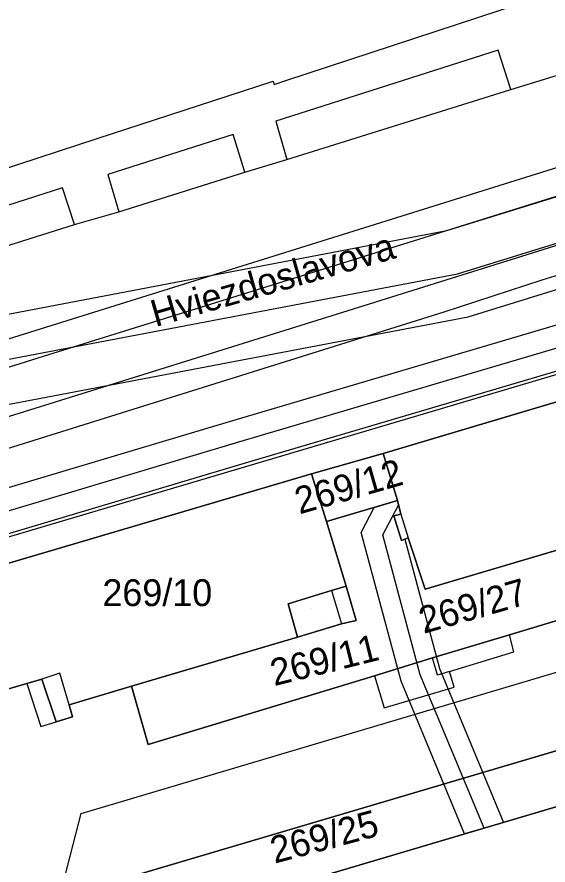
# Model space of a CAD drawing. Extents: x -263423 to -261326, y -1240067 to -1237864.
# Drawn here: x -263229.2 to -263189.6, y -1238934.3 to -1238871.2 of the extents above; entities that cross this region are included whole.
import ezdxf

# ---------------------------------------------------------------- set-up
doc = ezdxf.new("R2010")
doc.units = 0
for name, color, linetype in [('body_kn', 7, 'Continuous'), ('katuz_linie', 7, 'Continuous'), ('kladpar_druhypozemkov', 7, 'Continuous'), ('kladpar_hranice', 7, 'Continuous'), ('kladpar_parcelnecisla', 7, 'Continuous'), ('kladpar_plochy', 7, 'Continuous'), ('kladpar_sipky', 7, 'Continuous'), ('linie', 7, 'Continuous'), ('popisy', 7, 'Continuous'), ('tarchy_linie', 7, 'Continuous'), ('zappar_hrandruhpozemk', 7, 'Continuous'), ('zuob_linie', 7, 'Continuous'), ('zuob_plochy', 7, 'Continuous')]:
    doc.layers.add(name, color=color, linetype=linetype)

msp = doc.modelspace()

# ---------------------------------------------------------------- linework, layer by layer
at = {"layer": 'body_kn'}
for p, q in [((-263193.35, -1238873.63), (-263193.35, -1238873.63)), ((-263210.09, -1238875.93), (-263210.09, -1238875.93)), ((-263210.03, -1238876.18), (-263210.03, -1238876.18)), ((-263209.16, -1238875.89), (-263209.16, -1238875.89)), ((-263192.41, -1238876.55), (-263192.41, -1238876.55)), ((-263213.45, -1238877.03), (-263213.45, -1238877.03)), ((-263209.91, -1238878.91), (-263209.91, -1238878.91)), ((-263213.08, -1238879.92), (-263213.08, -1238879.92)), ((-263223.21, -1238880.21), (-263223.21, -1238880.21)), ((-263209.09, -1238881.77), (-263209.09, -1238881.77)), ((-263209.09, -1238881.77), (-263209.09, -1238881.77)), ((-263222.41, -1238882.88), (-263222.41, -1238882.88)), ((-263212.2, -1238882.71), (-263212.2, -1238882.71)), ((-263225.78, -1238883.88), (-263225.78, -1238883.88)), ((-263221.6, -1238885.67), (-263221.6, -1238885.67)), ((-263221.6, -1238885.67), (-263221.6, -1238885.67)), ((-263200.12, -1238885.87), (-263200.12, -1238885.87)), ((-263224.9, -1238886.61), (-263224.9, -1238886.61)), ((-263224.9, -1238886.61), (-263224.9, -1238886.61)), ((-263197.17, -1238887.07), (-263197.17, -1238887.07)), ((-263204.81, -1238889.45), (-263204.81, -1238889.45)), ((-263196.37, -1238890.28), (-263196.37, -1238890.28)), ((-263190.1, -1238890.76), (-263190.1, -1238890.76)), ((-263204.53, -1238893.05), (-263204.53, -1238893.05)), ((-263197.4, -1238893.15), (-263197.4, -1238893.15)), ((-263195.57, -1238893.49), (-263195.57, -1238893.49)), ((-263227.2, -1238896.43), (-263227.2, -1238896.43)), ((-263226.34, -1238899.84), (-263226.34, -1238899.84)), ((-263213.13, -1238901.23), (-263213.13, -1238901.23)), ((-263212.66, -1238902.81), (-263212.66, -1238902.81)), ((-263201.92, -1238903.67), (-263201.92, -1238903.67)), ((-263201.92, -1238903.67), (-263201.92, -1238903.67)), ((-263212.19, -1238904.39), (-263212.19, -1238904.39)), ((-263207.25, -1238905.18), (-263207.25, -1238905.18)), ((-263207.25, -1238905.18), (-263207.25, -1238905.18)), ((-263200.85, -1238907.17), (-263200.85, -1238907.17)), ((-263202.59, -1238907.69), (-263202.59, -1238907.69)), ((-263200.76, -1238907.53), (-263200.76, -1238907.53)), ((-263201.11, -1238908.31), (-263201.11, -1238908.31)), ((-263200.6, -1238908.18), (-263200.6, -1238908.18)), ((-263200.6, -1238908.18), (-263200.6, -1238908.18)), ((-263206.12, -1238908.74), (-263206.12, -1238908.74)), ((-263203.54, -1238909.55), (-263203.54, -1238909.55)), ((-263201.93, -1238909.73), (-263201.93, -1238909.73)), ((-263200.54, -1238910.15), (-263200.54, -1238910.15)), ((-263200.29, -1238910.05), (-263200.29, -1238910.05)), ((-263200.04, -1238909.96), (-263200.04, -1238909.96)), ((-263204.67, -1238913.56), (-263204.67, -1238913.56)), ((-263205.75, -1238913.88), (-263205.75, -1238913.88)), ((-263205.75, -1238913.88), (-263205.75, -1238913.88)), ((-263198.78, -1238913.77), (-263198.78, -1238913.77)), ((-263208.99, -1238914.88), (-263208.99, -1238914.88)), ((-263205, -1238916.35), (-263205, -1238916.35)), ((-263203.92, -1238916.1), (-263203.92, -1238916.1)), ((-263192.5, -1238917.19), (-263192.5, -1238917.19)), ((-263208.3, -1238917.36), (-263208.3, -1238917.36)), ((-263192.17, -1238918.45), (-263192.17, -1238918.45)), ((-263198.24, -1238918.9), (-263198.24, -1238918.9)), ((-263197.72, -1238919.68), (-263197.72, -1238919.68)), ((-263227.33, -1238920.48), (-263227.33, -1238920.48)), ((-263225.99, -1238920.04), (-263225.99, -1238920.04)), ((-263202.56, -1238920.23), (-263202.56, -1238920.23)), ((-263202.56, -1238920.23), (-263202.56, -1238920.23)), ((-263199.15, -1238920.15), (-263199.15, -1238920.15)), ((-263197.86, -1238920.18), (-263197.86, -1238920.18)), ((-263196.96, -1238919.9), (-263196.96, -1238919.9)), ((-263196.96, -1238919.9), (-263196.96, -1238919.9)), ((-263228.46, -1238920.81), (-263228.46, -1238920.81)), ((-263228.46, -1238920.81), (-263228.46, -1238920.81)), ((-263220.65, -1238921.01), (-263220.65, -1238921.01)), ((-263220.65, -1238921.01), (-263220.65, -1238921.01)), ((-263200.58, -1238920.62), (-263200.58, -1238920.62)), ((-263196.63, -1238921.08), (-263196.63, -1238921.08)), ((-263225.3, -1238922.39), (-263225.3, -1238922.39)), ((-263225.3, -1238922.39), (-263225.3, -1238922.39)), ((-263201.84, -1238922.61), (-263201.84, -1238922.61)), ((-263226.26, -1238923.66), (-263226.26, -1238923.66)), ((-263225.05, -1238923.28), (-263225.05, -1238923.28)), ((-263227.41, -1238924.01), (-263227.41, -1238924.01)), ((-263219.41, -1238925.34), (-263219.41, -1238925.34)), ((-263224.41, -1238930.5), (-263224.41, -1238930.5)), ((-263192.95, -1238931.15), (-263192.95, -1238931.15)), ((-263194.39, -1238931.58), (-263194.39, -1238931.58)), ((-263194.39, -1238931.58), (-263194.39, -1238931.58)), ((-263195.85, -1238932.01), (-263195.85, -1238932.01)), ((-263195.85, -1238932.01), (-263195.85, -1238932.01))]:
    msp.add_line(p, q, dxfattribs=at)
at = {"layer": 'katuz_linie'}
msp.add_lwpolyline([(-263264.16, -1238893.62), (-263259.85, -1238891.91), (-263259.59, -1238892.49), (-263252.23, -1238890.03), (-263252.36, -1238889.71), (-263230.51, -1238882.59), (-263223.21, -1238880.21), (-263213.45, -1238877.03), (-263210.09, -1238875.93), (-263210.03, -1238876.18), (-263209.16, -1238875.89), (-263193.2, -1238870.66), (-263183.95, -1238867.62), (-263120.72, -1238848.38), (-263079.97, -1238834.16)], dxfattribs=at)
at = {"layer": 'kladpar_druhypozemkov'}
for p, q in [((-263204.36, -1238905.04), (-263204.36, -1238905.04)), ((-263218.26, -1238913.04), (-263218.26, -1238913.04)), ((-263195.05, -1238914.12), (-263195.05, -1238914.12)), ((-263207.26, -1238915.24), (-263207.26, -1238915.24))]:
    msp.add_line(p, q, dxfattribs=at)
at = {"layer": 'kladpar_hranice'}
for points in [[(-263264.16, -1238893.62), (-263259.85, -1238891.91), (-263259.59, -1238892.49), (-263252.23, -1238890.03), (-263252.36, -1238889.71), (-263230.51, -1238882.59), (-263223.21, -1238880.21), (-263213.45, -1238877.03), (-263210.09, -1238875.93), (-263210.03, -1238876.18), (-263209.16, -1238875.89), (-263193.2, -1238870.66), (-263183.95, -1238867.62), (-263120.72, -1238848.38), (-263079.97, -1238834.16)], [(-263115.95, -1238878.17), (-263123.96, -1238880.64), (-263126.36, -1238881.4), (-263126.6, -1238881.47), (-263138.02, -1238884.81), (-263138.98, -1238885.12), (-263144.05, -1238886.5), (-263144.88, -1238886.76), (-263159.41, -1238890.97), (-263161.34, -1238891.58), (-263163.4, -1238892.23), (-263165.63, -1238892.86), (-263201.92, -1238903.67), (-263207.25, -1238905.18), (-263233.01, -1238912.79), (-263237.39, -1238914.05), (-263239.8, -1238914.73), (-263242.09, -1238915.37), (-263248.81, -1238917.45), (-263252.94, -1238918.58), (-263261.25, -1238921.09), (-263261.31, -1238920.2), (-263262.39, -1238919.82)], [(-263162.71, -1238894.32), (-263163.4, -1238892.23), (-263161.34, -1238891.58), (-263160.69, -1238893.71), (-263157.92, -1238902.75), (-263155.51, -1238910.62), (-263155.5, -1238911.91), (-263155.65, -1238912.92), (-263155.99, -1238913.91), (-263156.73, -1238915.12), (-263157.87, -1238916.1), (-263159.53, -1238917.09), (-263160.68, -1238917.43), (-263225.68, -1238936.66)], [(-263165.63, -1238892.86), (-263165.06, -1238894.76), (-263163.79, -1238894.45), (-263163.73, -1238894.64), (-263161.97, -1238900.48), (-263163.24, -1238900.79), (-263162.48, -1238903.01), (-263179.95, -1238908.19), (-263181.76, -1238908.73), (-263198.78, -1238913.77), (-263200.04, -1238909.96), (-263200.54, -1238910.15), (-263201.11, -1238908.31), (-263200.6, -1238908.18), (-263200.85, -1238907.17), (-263201.92, -1238903.67), (-263165.63, -1238892.86)], [(-263201.92, -1238903.67), (-263200.85, -1238907.17), (-263206.12, -1238908.74), (-263207.25, -1238905.18), (-263201.92, -1238903.67)], [(-263207.25, -1238905.18), (-263206.12, -1238908.74), (-263204.67, -1238913.56), (-263205.75, -1238913.88), (-263208.99, -1238914.88), (-263208.3, -1238917.36), (-263220.65, -1238921.01), (-263225.3, -1238922.39), (-263225.05, -1238923.28), (-263226.26, -1238923.66), (-263227.33, -1238920.48), (-263228.46, -1238920.81), (-263230.13, -1238921.29), (-263230.37, -1238921.36), (-263233.01, -1238912.79), (-263207.25, -1238905.18)], [(-263220.65, -1238921.01), (-263208.3, -1238917.36), (-263205, -1238916.35), (-263203.92, -1238916.1), (-263204.67, -1238913.56), (-263206.12, -1238908.74), (-263200.85, -1238907.17), (-263200.6, -1238908.18), (-263201.11, -1238908.31), (-263200.54, -1238910.15), (-263200.04, -1238909.96), (-263198.78, -1238913.77), (-263181.76, -1238908.73), (-263180.3, -1238913.5), (-263192.5, -1238917.19), (-263198.24, -1238918.9), (-263202.56, -1238920.23), (-263219.41, -1238925.34), (-263220.65, -1238921.01)], [(-263230.13, -1238921.29), (-263228.46, -1238920.81), (-263227.33, -1238920.48), (-263226.26, -1238923.66), (-263225.05, -1238923.28), (-263225.3, -1238922.39), (-263220.65, -1238921.01), (-263219.41, -1238925.34), (-263202.56, -1238920.23), (-263198.24, -1238918.9), (-263192.5, -1238917.19), (-263180.3, -1238913.5)], [(-263205.75, -1238913.88), (-263204.67, -1238913.56), (-263203.92, -1238916.1), (-263205, -1238916.35), (-263208.3, -1238917.36), (-263208.99, -1238914.88), (-263205.75, -1238913.88)], [(-263225.68, -1238936.66), (-263160.68, -1238917.43), (-263159.53, -1238917.09), (-263158.12, -1238916.67), (-263156.66, -1238916.34), (-263155.17, -1238916.25), (-263153.67, -1238916.37), (-263152.21, -1238916.73), (-263150.82, -1238917.29), (-263149.21, -1238918.31), (-263148.09, -1238919.3), (-263147.12, -1238920.45), (-263146.35, -1238921.74), (-263145.77, -1238923.12), (-263145.19, -1238925.18), (-263140.65, -1238941.35)], [(-263145.27, -1238942.7), (-263149.03, -1238928.15), (-263149.46, -1238926.72), (-263150.15, -1238925.38), (-263151.05, -1238924.18), (-263152.13, -1238923.14), (-263153.37, -1238922.29), (-263154.85, -1238921.63), (-263156.3, -1238921.25), (-263157.8, -1238921.13), (-263159.29, -1238921.24), (-263160.38, -1238921.51), (-263220.46, -1238939.3)], [(-263220.46, -1238939.3), (-263160.38, -1238921.51), (-263159.29, -1238921.24), (-263157.8, -1238921.13), (-263156.3, -1238921.25), (-263154.85, -1238921.63), (-263153.37, -1238922.29), (-263152.13, -1238923.14), (-263151.05, -1238924.18), (-263150.15, -1238925.38), (-263149.46, -1238926.72), (-263149.03, -1238928.15), (-263145.27, -1238942.7)]]:
    msp.add_lwpolyline(points, dxfattribs=at)
at = {"layer": 'kladpar_plochy'}
for points in [[(-263264.16, -1238893.62), (-263259.85, -1238891.91), (-263259.59, -1238892.49), (-263252.23, -1238890.03), (-263252.36, -1238889.71), (-263230.51, -1238882.59), (-263223.21, -1238880.21), (-263213.45, -1238877.03), (-263210.09, -1238875.93), (-263210.03, -1238876.18), (-263209.16, -1238875.89), (-263193.2, -1238870.66), (-263183.95, -1238867.62), (-263120.72, -1238848.38), (-263079.97, -1238834.16)], [(-263115.95, -1238878.17), (-263123.96, -1238880.64), (-263126.36, -1238881.4), (-263126.6, -1238881.47), (-263138.02, -1238884.81), (-263138.98, -1238885.12), (-263144.05, -1238886.5), (-263144.88, -1238886.76), (-263159.41, -1238890.97), (-263161.34, -1238891.58), (-263163.4, -1238892.23), (-263165.63, -1238892.86), (-263201.92, -1238903.67), (-263207.25, -1238905.18), (-263233.01, -1238912.79), (-263237.39, -1238914.05), (-263239.8, -1238914.73), (-263242.09, -1238915.37), (-263248.81, -1238917.45), (-263252.94, -1238918.58), (-263261.25, -1238921.09), (-263261.31, -1238920.2), (-263262.39, -1238919.82)], [(-263230.13, -1238921.29), (-263228.46, -1238920.81), (-263227.33, -1238920.48), (-263226.26, -1238923.66), (-263225.05, -1238923.28), (-263225.3, -1238922.39), (-263220.65, -1238921.01), (-263219.41, -1238925.34), (-263202.56, -1238920.23), (-263198.24, -1238918.9), (-263192.5, -1238917.19), (-263180.3, -1238913.5)], [(-263225.68, -1238936.66), (-263160.68, -1238917.43), (-263159.53, -1238917.09), (-263158.12, -1238916.67), (-263156.66, -1238916.34), (-263155.17, -1238916.25), (-263153.67, -1238916.37), (-263152.21, -1238916.73), (-263150.82, -1238917.29), (-263149.21, -1238918.31), (-263148.09, -1238919.3), (-263147.12, -1238920.45), (-263146.35, -1238921.74), (-263145.77, -1238923.12), (-263145.19, -1238925.18), (-263140.65, -1238941.35)], [(-263160.68, -1238917.43), (-263225.68, -1238936.66)], [(-263145.27, -1238942.7), (-263149.03, -1238928.15), (-263149.46, -1238926.72), (-263150.15, -1238925.38), (-263151.05, -1238924.18), (-263152.13, -1238923.14), (-263153.37, -1238922.29), (-263154.85, -1238921.63), (-263156.3, -1238921.25), (-263157.8, -1238921.13), (-263159.29, -1238921.24), (-263160.38, -1238921.51), (-263220.46, -1238939.3)], [(-263220.46, -1238939.3), (-263160.38, -1238921.51), (-263159.29, -1238921.24), (-263157.8, -1238921.13), (-263156.3, -1238921.25), (-263154.85, -1238921.63), (-263153.37, -1238922.29), (-263152.13, -1238923.14), (-263151.05, -1238924.18), (-263150.15, -1238925.38), (-263149.46, -1238926.72), (-263149.03, -1238928.15), (-263145.27, -1238942.7)]]:
    msp.add_lwpolyline(points, dxfattribs=at)
for points in [[(-263165.63, -1238892.86), (-263165.06, -1238894.76), (-263163.79, -1238894.45), (-263163.73, -1238894.64), (-263161.97, -1238900.48), (-263163.24, -1238900.79), (-263162.48, -1238903.01), (-263179.95, -1238908.19), (-263181.76, -1238908.73), (-263198.78, -1238913.77), (-263200.04, -1238909.96), (-263200.54, -1238910.15), (-263201.11, -1238908.31), (-263200.6, -1238908.18), (-263200.85, -1238907.17), (-263201.92, -1238903.67)], [(-263201.92, -1238903.67), (-263200.85, -1238907.17), (-263206.12, -1238908.74), (-263207.25, -1238905.18)], [(-263207.25, -1238905.18), (-263206.12, -1238908.74), (-263204.67, -1238913.56), (-263205.75, -1238913.88), (-263208.99, -1238914.88), (-263208.3, -1238917.36), (-263220.65, -1238921.01), (-263225.3, -1238922.39), (-263225.05, -1238923.28), (-263226.26, -1238923.66), (-263227.33, -1238920.48), (-263228.46, -1238920.81), (-263230.13, -1238921.29), (-263230.37, -1238921.36), (-263233.01, -1238912.79)], [(-263220.65, -1238921.01), (-263208.3, -1238917.36), (-263205, -1238916.35), (-263203.92, -1238916.1), (-263204.67, -1238913.56), (-263206.12, -1238908.74), (-263200.85, -1238907.17), (-263200.6, -1238908.18), (-263201.11, -1238908.31), (-263200.54, -1238910.15), (-263200.04, -1238909.96), (-263198.78, -1238913.77), (-263181.76, -1238908.73), (-263180.3, -1238913.5), (-263192.5, -1238917.19), (-263198.24, -1238918.9), (-263202.56, -1238920.23), (-263219.41, -1238925.34)], [(-263205.75, -1238913.88), (-263204.67, -1238913.56), (-263203.92, -1238916.1), (-263205, -1238916.35), (-263208.3, -1238917.36), (-263208.99, -1238914.88)]]:
    msp.add_lwpolyline(points, close=True, dxfattribs=at)
at = {"layer": 'kladpar_sipky'}
msp.add_line((-263206.51, -1238916.12), (-263206.51, -1238916.12), dxfattribs=at)
at = {"layer": 'linie'}
for points in [[(-263264.16, -1238893.62), (-263259.85, -1238891.91), (-263259.59, -1238892.49), (-263252.23, -1238890.03), (-263252.36, -1238889.71), (-263230.51, -1238882.59), (-263223.21, -1238880.21), (-263213.45, -1238877.03), (-263210.09, -1238875.93), (-263210.03, -1238876.18), (-263209.16, -1238875.89), (-263193.2, -1238870.66), (-263183.95, -1238867.62), (-263120.72, -1238848.38), (-263079.97, -1238834.16)], [(-263329.1, -1238898.72), (-263303.78, -1238908.12), (-263299.91, -1238909.48), (-263292.61, -1238911.56), (-263285.96, -1238912.37), (-263278.59, -1238911.89), (-263272.13, -1238910.44), (-263264.63, -1238908.15), (-263250.48, -1238903.71), (-263227.2, -1238896.43), (-263204.81, -1238889.45), (-263180.27, -1238881.77), (-263155.39, -1238873.97), (-263118.6, -1238862.46), (-263073.82, -1238848.44)], [(-263072.42, -1238851.68), (-263118.27, -1238866.06), (-263154.56, -1238877.44), (-263179.47, -1238885.2), (-263204.53, -1238893.05), (-263226.34, -1238899.84), (-263249.29, -1238907), (-263263.58, -1238911.52), (-263273.03, -1238914.42), (-263280.54, -1238916.08), (-263287.29, -1238916.12), (-263294.74, -1238914.68), (-263301.93, -1238912.22), (-263325.31, -1238903.52), (-263330.82, -1238901.49)]]:
    msp.add_lwpolyline(points, dxfattribs=at)
at = {"layer": 'tarchy_linie'}
for points in [[(-263326.29, -1238894.15), (-263313.58, -1238899.82), (-263295.16, -1238902.73), (-263287.13, -1238903.2), (-263270.9, -1238901.11), (-263197.17, -1238887.07), (-263125.36, -1238864.86), (-263074.2, -1238847.6)], [(-263328.04, -1238896.98), (-263314.52, -1238903.01), (-263295.52, -1238906.01), (-263287.02, -1238906.51), (-263270.4, -1238904.37), (-263196.37, -1238890.28), (-263124.34, -1238868), (-263072.89, -1238850.64)], [(-263334.49, -1238907.41), (-263274.16, -1238919.57), (-263267.39, -1238919.15), (-263261.11, -1238917.31), (-263212.66, -1238902.81), (-263123.22, -1238876.39), (-263068.76, -1238860.21)], [(-263268.52, -1238907.37), (-263195.57, -1238893.49), (-263124.98, -1238871.65), (-263123.97, -1238874.89), (-263213.13, -1238901.23), (-263267.77, -1238917.54), (-263268.52, -1238907.37)], [(-263102.32, -1238950.61), (-263205.44, -1238980.66), (-263250.19, -1238990.52), (-263253.22, -1238991.5), (-263253.43, -1238989.84), (-263253.45, -1238989.66), (-263253.65, -1238988.11), (-263253.1, -1238988), (-263208.93, -1238973.63), (-263154.44, -1238956.96), (-263104.93, -1238941.82), (-263124.23, -1238878.41), (-263212.19, -1238904.39), (-263265.6, -1238920.34)], [(-263195.85, -1238932.01), (-263200.58, -1238920.62), (-263203.54, -1238909.55), (-263202.59, -1238907.69), (-263200.85, -1238907.17), (-263200.76, -1238907.53), (-263200.6, -1238908.18), (-263201.11, -1238908.31), (-263200.54, -1238910.15), (-263200.29, -1238910.05), (-263197.72, -1238919.68), (-263192.95, -1238931.15), (-263194.39, -1238931.58), (-263195.85, -1238932.01)], [(-263194.39, -1238931.58), (-263199.15, -1238920.15), (-263201.93, -1238909.73), (-263200.76, -1238907.53)]]:
    msp.add_lwpolyline(points, dxfattribs=at)
at = {"layer": 'zappar_hrandruhpozemk'}
for p, q in [((-263192.41, -1238876.55), (-263188.28, -1238875.29)), ((-263209.09, -1238881.77), (-263192.41, -1238876.55)), ((-263212.2, -1238882.71), (-263209.09, -1238881.77)), ((-263221.6, -1238885.67), (-263212.2, -1238882.71)), ((-263224.9, -1238886.61), (-263221.6, -1238885.67)), ((-263172.22, -1238885.25), (-263190.1, -1238890.76)), ((-263200.12, -1238885.87), (-263236.64, -1238897.27)), ((-263251.29, -1238894.98), (-263224.9, -1238886.61)), ((-263200.6, -1238908.18), (-263200.04, -1238909.96)), ((-263224.41, -1238930.5), (-263159.04, -1238911.06)), ((-263205.75, -1238913.88), (-263205, -1238916.35)), ((-263192.17, -1238918.45), (-263192.5, -1238917.19)), ((-263196.96, -1238919.9), (-263192.17, -1238918.45)), ((-263225.99, -1238920.04), (-263227.33, -1238920.48)), ((-263225.3, -1238922.39), (-263225.99, -1238920.04)), ((-263202.56, -1238920.23), (-263201.84, -1238922.61)), ((-263228.46, -1238920.81), (-263227.41, -1238924.01)), ((-263201.84, -1238922.61), (-263196.63, -1238921.08)), ((-263227.41, -1238924.01), (-263226.26, -1238923.66))]:
    msp.add_line(p, q, dxfattribs=at)
for points in [[(-263131.98, -1238865), (-263132.18, -1238864.75), (-263132.46, -1238864.7), (-263200.12, -1238885.87)], [(-263256.37, -1238917.74), (-263127.07, -1238879.41), (-263129.76, -1238871.85)], [(-263192.41, -1238876.55), (-263193.35, -1238873.63), (-263209.91, -1238878.91), (-263209.09, -1238881.77)], [(-263212.2, -1238882.71), (-263213.08, -1238879.92), (-263222.41, -1238882.88), (-263221.6, -1238885.67)], [(-263224.9, -1238886.61), (-263225.78, -1238883.88), (-263260.93, -1238895.15), (-263260.81, -1238896.04), (-263251.29, -1238894.98)], [(-263190.1, -1238890.76), (-263197.4, -1238893.15), (-263235.64, -1238905.12), (-263248.64, -1238909), (-263256.95, -1238911.42), (-263259.68, -1238912.22), (-263258.67, -1238916.74), (-263258.45, -1238917.41), (-263257.99, -1238917.77), (-263257.37, -1238917.93), (-263256.37, -1238917.74)], [(-263196.63, -1238921.08), (-263196.96, -1238919.9), (-263197.86, -1238920.18), (-263198.24, -1238918.9)], [(-263234.76, -1238931.95), (-263233.63, -1238933.67), (-263232.1, -1238935.07), (-263230.16, -1238936.12), (-263228.02, -1238936.68), (-263226.01, -1238936.75), (-263224.41, -1238930.5)]]:
    msp.add_lwpolyline(points, dxfattribs=at)
at = {"layer": 'zuob_linie'}
msp.add_lwpolyline([(-263264.16, -1238893.62), (-263259.85, -1238891.91), (-263259.59, -1238892.49), (-263252.23, -1238890.03), (-263252.36, -1238889.71), (-263230.51, -1238882.59), (-263223.21, -1238880.21), (-263213.45, -1238877.03), (-263210.09, -1238875.93), (-263210.03, -1238876.18), (-263209.16, -1238875.89), (-263193.2, -1238870.66), (-263183.95, -1238867.62), (-263120.72, -1238848.38), (-263079.97, -1238834.16)], dxfattribs=at)
at = {"layer": 'zuob_plochy'}
msp.add_lwpolyline([(-263264.16, -1238893.62), (-263259.85, -1238891.91), (-263259.59, -1238892.49), (-263252.23, -1238890.03), (-263252.36, -1238889.71), (-263230.51, -1238882.59), (-263223.21, -1238880.21), (-263213.45, -1238877.03), (-263210.09, -1238875.93), (-263210.03, -1238876.18), (-263209.16, -1238875.89), (-263193.2, -1238870.66), (-263183.95, -1238867.62), (-263120.72, -1238848.38), (-263079.97, -1238834.16)], dxfattribs=at)

# ---------------------------------------------------------------- texts
at = {"layer": 'kladpar_parcelnecisla'}
for s, rotation, p in [('269/12', 16, (-263208.149, -1238908.213)), ('269/27', 16, (-263198.898, -1238917.113)), ('269/11', 14, (-263210.023, -1238921.006)), ('269/25', 15, (-263209.997, -1238934.23))]:
    msp.add_text(s, height=2, rotation=rotation, dxfattribs=at).set_placement(p)
msp.add_text('269/10', height=2, dxfattribs=at).set_placement((-263222.819, -1238915.04))
at = {"layer": 'popisy'}
msp.add_text('Hviezdoslavova', height=2, rotation=16, dxfattribs=at).set_placement((-263218.874, -1238894.259))

doc.saveas('drawing.dxf')
